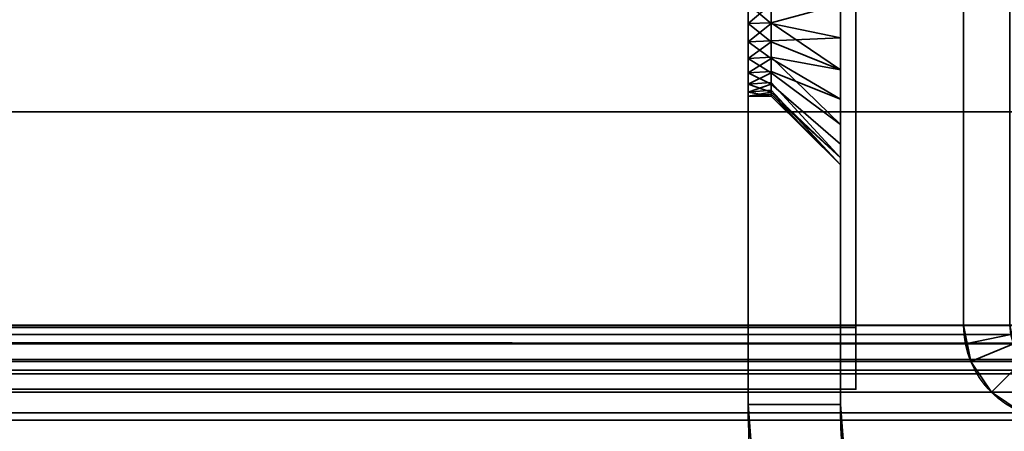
# Model space of a CAD drawing. Header units: millimetres. Extents: x -587 to 3688, y -115 to 120.
# Tile 791 of 960: x 3482 to 3514, y -50 to -37. Entities that reach past the tile are written whole.
import ezdxf

# ---------------------------------------------------------------- set-up
doc = ezdxf.new("R2010")
doc.units = ezdxf.units.MM
doc.layers.add('151', color=7, linetype='Continuous', true_color=0xffffff)

# ---------------------------------------------------------------- blocks, each defined once
blk = doc.blocks.new('UG_SURFACE_003')
at = {"layer": '151', "color": 252, "linetype": 'Continuous', "lineweight": 35}
for points in [[(3687.5, -40, 2198), (3687.5, 110, 2198), (2312.5, 110, 2198), (2312.5, -40, 2198)], [(2462.5, -40, 2048), (2462.5, 110, 2048), (3537.5, 110, 2048), (3537.5, -40, 2048)], [(3687.5, -40, 2198), (2312.5, -40, 2198), (2462.5, -40, 2048), (3537.5, -40, 2048)]]:
    blk.add_3dface(points, dxfattribs=at)
blk = doc.blocks.new('UG_SURFACE_083')
at = {"layer": '151', "color": 252, "linetype": 'Continuous', "lineweight": 35}
for points in [[(3508.5, -29.5, 1700), (3508.5, -49.5, 1700), (3505.5, -49.5, 1700), (3505.5, -31.5, 1700)], [(3505.5, -31.5, 1860), (3505.5, -49.5, 1860), (3508.5, -49.5, 1860), (3508.5, -29.5, 1860)], [(3508.5, -49.5, 1763), (3508.5, -29.5, 1763), (3508.5, -36.5, 1808.75), (3508.5, -38.635, 1809.204)], [(3508.5, -29.5, 1763), (3508.5, -49.5, 1763), (3508.5, -37.592, 1751.135), (3508.5, -36.5, 1751.25)], [(3508.5, -49.5, 1700), (3508.5, -29.5, 1700), (3508.5, -29.5, 1707.832), (3508.5, -30.402, 1708.487)], [(3508.5, -29.586, 1852.247), (3508.5, -29.5, 1852.286), (3508.5, -29.5, 1860), (3508.5, -49.5, 1860)], [(3508.5, -49.5, 1860), (3508.5, -31.047, 1850.625), (3508.5, -29.586, 1852.247)], [(3508.5, -30.402, 1844.487), (3508.5, -37.592, 1819.135), (3508.5, -36.5, 1819.25)], [(3508.5, -30.402, 1844.487), (3508.5, -49.5, 1823), (3508.5, -39.586, 1818.247), (3508.5, -37.592, 1819.135)], [(3508.5, -49.5, 1823), (3508.5, -30.402, 1844.487), (3508.5, -31.493, 1846.378)], [(3508.5, -49.5, 1700), (3508.5, -30.402, 1708.487), (3508.5, -31.493, 1710.378)], [(3508.5, -31.721, 1848.549), (3508.5, -31.047, 1850.625), (3508.5, -49.5, 1860)], [(3505.5, -31.5, 1700), (3505.5, -49.5, 1700), (3505.5, -37.124, 1743.066), (3505.5, -35.876, 1743.066)], [(3505.5, -36.5, 1749), (3505.5, -37.72, 1748.741), (3505.5, -49.5, 1763), (3505.5, -31.5, 1763)], [(3505.5, -31.5, 1763), (3505.5, -49.5, 1763), (3505.5, -37.124, 1811.066), (3505.5, -35.876, 1811.066)], [(3505.5, -36.5, 1817), (3505.5, -37.72, 1816.741), (3505.5, -49.5, 1860), (3505.5, -31.5, 1860)], [(3508.5, -31.493, 1846.378), (3508.5, -31.721, 1848.549), (3508.5, -49.5, 1860), (3508.5, -49.5, 1823)], [(3508.5, -31.493, 1710.378), (3508.5, -36.5, 1740.75), (3508.5, -38.635, 1741.204), (3508.5, -49.5, 1700)], [(3505.5, -35.876, 1743.066), (3505.5, -37.124, 1743.066), (3506.25, -36.5, 1743)], [(3505.5, -35.876, 1811.066), (3505.5, -37.124, 1811.066), (3506.25, -36.5, 1811)], [(3505.5, -36.5, 1749), (3506.25, -36.5, 1749), (3506.25, -37.124, 1748.934)], [(3506.25, -37.124, 1748.934), (3505.5, -37.72, 1748.741), (3505.5, -36.5, 1749)], [(3505.5, -37.124, 1743.066), (3506.25, -37.11, 1743.13), (3506.25, -36.5, 1743)], [(3505.5, -36.5, 1817), (3506.25, -36.5, 1817), (3506.25, -37.124, 1816.934)], [(3506.25, -37.124, 1816.934), (3505.5, -37.72, 1816.741), (3505.5, -36.5, 1817)], [(3505.5, -37.124, 1811.066), (3506.25, -37.11, 1811.13), (3506.25, -36.5, 1811)], [(3508.5, -36.5, 1751.25), (3508.5, -37.592, 1751.135), (3506.25, -37.124, 1748.934), (3506.25, -36.5, 1749)], [(3508.5, -38.635, 1741.204), (3508.5, -36.5, 1740.75), (3506.25, -36.5, 1743), (3506.25, -37.11, 1743.13)], [(3508.5, -36.5, 1819.25), (3508.5, -37.592, 1819.135), (3506.25, -37.124, 1816.934), (3506.25, -36.5, 1817)], [(3508.5, -38.635, 1809.204), (3508.5, -36.5, 1808.75), (3506.25, -36.5, 1811), (3506.25, -37.11, 1811.13)], [(3506.25, -37.72, 1743.259), (3506.25, -37.11, 1743.13), (3505.5, -37.124, 1743.066)], [(3506.25, -37.72, 1811.259), (3506.25, -37.11, 1811.13), (3505.5, -37.124, 1811.066)], [(3506.25, -37.72, 1743.259), (3505.5, -37.124, 1743.066), (3505.5, -38.263, 1743.573)], [(3506.25, -37.124, 1748.934), (3506.25, -37.694, 1748.681), (3505.5, -37.72, 1748.741)], [(3505.5, -49.5, 1700), (3505.5, -38.263, 1743.573), (3505.5, -37.124, 1743.066)], [(3505.5, -49.5, 1763), (3505.5, -38.263, 1811.573), (3505.5, -37.124, 1811.066)], [(3505.5, -37.124, 1811.066), (3505.5, -38.263, 1811.573), (3506.25, -37.72, 1811.259)], [(3506.25, -37.124, 1816.934), (3506.25, -37.694, 1816.681), (3505.5, -37.72, 1816.741)], [(3506.25, -37.11, 1743.13), (3506.25, -37.72, 1743.259), (3508.5, -38.635, 1741.204)], [(3506.25, -37.11, 1811.13), (3506.25, -37.72, 1811.259), (3508.5, -38.635, 1809.204)], [(3506.25, -37.694, 1748.681), (3506.25, -37.124, 1748.934), (3508.5, -37.592, 1751.135)], [(3506.25, -37.694, 1816.681), (3506.25, -37.124, 1816.934), (3508.5, -37.592, 1819.135)], [(3505.5, -37.72, 1748.741), (3506.25, -37.694, 1748.681), (3506.25, -38.263, 1748.427)], [(3505.5, -37.72, 1816.741), (3506.25, -37.694, 1816.681), (3506.25, -38.263, 1816.427)], [(3506.25, -38.263, 1748.427), (3505.5, -38.729, 1748.007), (3505.5, -37.72, 1748.741)], [(3505.5, -38.263, 1743.573), (3506.25, -38.225, 1743.626), (3506.25, -37.72, 1743.259)], [(3505.5, -49.5, 1763), (3505.5, -37.72, 1748.741), (3505.5, -38.729, 1748.007)], [(3505.5, -49.5, 1823), (3505.5, -49.5, 1860), (3505.5, -37.72, 1816.741), (3505.5, -38.729, 1816.007)], [(3505.5, -38.729, 1816.007), (3505.5, -37.72, 1816.741), (3506.25, -38.263, 1816.427)], [(3505.5, -38.263, 1811.573), (3506.25, -38.225, 1811.626), (3506.25, -37.72, 1811.259)], [(3508.5, -37.592, 1751.135), (3508.5, -39.586, 1750.247), (3506.25, -38.263, 1748.427), (3506.25, -37.694, 1748.681)], [(3508.5, -37.592, 1819.135), (3508.5, -39.586, 1818.247), (3506.25, -38.263, 1816.427), (3506.25, -37.694, 1816.681)], [(3508.5, -38.635, 1741.204), (3506.25, -37.72, 1743.259), (3506.25, -38.225, 1743.626)], [(3508.5, -38.635, 1809.204), (3506.25, -37.72, 1811.259), (3506.25, -38.225, 1811.626)], [(3508.5, -49.5, 1763), (3508.5, -39.586, 1750.247), (3508.5, -37.592, 1751.135)], [(3506.25, -38.729, 1743.993), (3506.25, -38.225, 1743.626), (3505.5, -38.263, 1743.573)], [(3506.25, -38.729, 1811.993), (3506.25, -38.225, 1811.626), (3505.5, -38.263, 1811.573)], [(3505.5, -38.263, 1743.573), (3505.5, -39.098, 1744.5), (3506.25, -38.729, 1743.993)], [(3506.25, -38.263, 1748.427), (3506.25, -38.681, 1747.964), (3505.5, -38.729, 1748.007)], [(3505.5, -49.5, 1700), (3505.5, -49.5, 1737), (3505.5, -39.098, 1744.5), (3505.5, -38.263, 1743.573)], [(3505.5, -49.5, 1763), (3505.5, -39.098, 1812.5), (3505.5, -38.263, 1811.573)], [(3506.25, -38.729, 1811.993), (3505.5, -38.263, 1811.573), (3505.5, -39.098, 1812.5)], [(3506.25, -38.263, 1816.427), (3506.25, -38.681, 1815.964), (3505.5, -38.729, 1816.007)], [(3506.25, -38.225, 1743.626), (3506.25, -38.729, 1743.993), (3508.5, -40.402, 1742.487), (3508.5, -38.635, 1741.204)], [(3506.25, -38.225, 1811.626), (3506.25, -38.729, 1811.993), (3508.5, -40.402, 1810.487), (3508.5, -38.635, 1809.204)], [(3506.25, -38.681, 1747.964), (3506.25, -38.263, 1748.427), (3508.5, -39.586, 1750.247)], [(3506.25, -38.681, 1815.964), (3506.25, -38.263, 1816.427), (3508.5, -39.586, 1818.247)], [(3505.5, -38.729, 1748.007), (3506.25, -38.681, 1747.964), (3506.25, -39.098, 1747.5)], [(3505.5, -38.729, 1816.007), (3506.25, -38.681, 1815.964), (3506.25, -39.098, 1815.5)], [(3508.5, -39.586, 1750.247), (3508.5, -41.047, 1748.625), (3506.25, -39.098, 1747.5), (3506.25, -38.681, 1747.964)], [(3508.5, -39.586, 1818.247), (3508.5, -41.047, 1816.625), (3506.25, -39.098, 1815.5), (3506.25, -38.681, 1815.964)], [(3508.5, -38.635, 1809.204), (3508.5, -40.402, 1810.487), (3508.5, -49.5, 1763)], [(3508.5, -38.635, 1741.204), (3508.5, -40.402, 1742.487), (3508.5, -49.5, 1737), (3508.5, -49.5, 1700)], [(3506.25, -39.098, 1747.5), (3505.5, -39.353, 1746.927), (3505.5, -38.729, 1748.007)], [(3505.5, -39.098, 1744.5), (3506.25, -39.041, 1744.533), (3506.25, -38.729, 1743.993)], [(3505.5, -49.5, 1763), (3505.5, -38.729, 1748.007), (3505.5, -39.353, 1746.927)], [(3505.5, -49.5, 1823), (3505.5, -38.729, 1816.007), (3505.5, -39.353, 1814.927)], [(3506.25, -39.098, 1815.5), (3505.5, -39.353, 1814.927), (3505.5, -38.729, 1816.007)], [(3505.5, -39.098, 1812.5), (3506.25, -39.041, 1812.533), (3506.25, -38.729, 1811.993)], [(3508.5, -41.493, 1744.378), (3508.5, -40.402, 1742.487), (3506.25, -38.729, 1743.993), (3506.25, -39.041, 1744.533)], [(3508.5, -41.493, 1812.378), (3508.5, -40.402, 1810.487), (3506.25, -38.729, 1811.993), (3506.25, -39.041, 1812.533)], [(3506.25, -39.353, 1745.073), (3506.25, -39.041, 1744.533), (3505.5, -39.098, 1744.5)], [(3506.25, -39.353, 1813.073), (3506.25, -39.041, 1812.533), (3505.5, -39.098, 1812.5)], [(3505.5, -39.098, 1744.5), (3505.5, -39.484, 1745.686), (3506.25, -39.353, 1745.073)], [(3506.25, -39.098, 1747.5), (3506.25, -39.291, 1746.907), (3505.5, -39.353, 1746.927)], [(3505.5, -39.484, 1745.686), (3505.5, -39.098, 1744.5), (3505.5, -49.5, 1737)], [(3505.5, -39.484, 1813.686), (3505.5, -39.098, 1812.5), (3505.5, -49.5, 1763), (3505.5, -49.5, 1823)], [(3506.25, -39.353, 1813.073), (3505.5, -39.098, 1812.5), (3505.5, -39.484, 1813.686)], [(3506.25, -39.098, 1815.5), (3506.25, -39.291, 1814.907), (3505.5, -39.353, 1814.927)], [(3505.5, -39.353, 1746.927), (3506.25, -39.291, 1746.907), (3506.25, -39.484, 1746.314)], [(3505.5, -39.353, 1814.927), (3506.25, -39.291, 1814.907), (3506.25, -39.484, 1814.314)], [(3506.25, -39.041, 1744.533), (3506.25, -39.353, 1745.073), (3508.5, -41.493, 1744.378)], [(3506.25, -39.041, 1812.533), (3506.25, -39.353, 1813.073), (3508.5, -41.493, 1812.378)], [(3506.25, -39.291, 1746.907), (3506.25, -39.098, 1747.5), (3508.5, -41.047, 1748.625), (3508.5, -41.721, 1746.549)], [(3506.25, -39.291, 1814.907), (3506.25, -39.098, 1815.5), (3508.5, -41.047, 1816.625), (3508.5, -41.721, 1814.549)], [(3508.5, -41.721, 1746.549), (3506.25, -39.484, 1746.314), (3506.25, -39.291, 1746.907)], [(3508.5, -41.721, 1814.549), (3506.25, -39.484, 1814.314), (3506.25, -39.291, 1814.907)], [(3506.25, -39.484, 1746.314), (3505.5, -39.5, 1746), (3505.5, -39.353, 1746.927)], [(3505.5, -39.484, 1745.686), (3506.25, -39.418, 1745.693), (3506.25, -39.353, 1745.073)], [(3505.5, -39.353, 1814.927), (3505.5, -39.5, 1814), (3505.5, -49.5, 1823)], [(3505.5, -39.353, 1746.927), (3505.5, -39.5, 1746), (3505.5, -49.5, 1737), (3505.5, -49.5, 1763)], [(3506.25, -39.484, 1814.314), (3505.5, -39.5, 1814), (3505.5, -39.353, 1814.927)], [(3505.5, -39.484, 1813.686), (3506.25, -39.418, 1813.693), (3506.25, -39.353, 1813.073)], [(3506.25, -39.418, 1745.693), (3505.5, -39.484, 1745.686), (3505.5, -39.5, 1746)], [(3505.5, -39.5, 1746), (3506.25, -39.484, 1746.314), (3506.25, -39.418, 1745.693)], [(3506.25, -39.418, 1813.693), (3505.5, -39.484, 1813.686), (3505.5, -39.5, 1814)], [(3505.5, -39.5, 1814), (3506.25, -39.484, 1814.314), (3506.25, -39.418, 1813.693)], [(3505.5, -49.5, 1737), (3505.5, -39.5, 1746), (3505.5, -39.484, 1745.686)], [(3505.5, -49.5, 1823), (3505.5, -39.5, 1814), (3505.5, -39.484, 1813.686)], [(3508.5, -41.493, 1744.378), (3506.25, -39.353, 1745.073), (3506.25, -39.418, 1745.693)], [(3508.5, -41.493, 1812.378), (3506.25, -39.353, 1813.073), (3506.25, -39.418, 1813.693)], [(3506.25, -39.418, 1745.693), (3506.25, -39.484, 1746.314), (3508.5, -41.721, 1746.549), (3508.5, -41.493, 1744.378)], [(3506.25, -39.418, 1813.693), (3506.25, -39.484, 1814.314), (3508.5, -41.721, 1814.549), (3508.5, -41.493, 1812.378)], [(3508.5, -49.5, 1823), (3508.5, -41.047, 1816.625), (3508.5, -39.586, 1818.247)], [(3508.5, -49.5, 1763), (3508.5, -41.047, 1748.625), (3508.5, -39.586, 1750.247)], [(3508.5, -49.5, 1763), (3508.5, -40.402, 1810.487), (3508.5, -41.493, 1812.378)], [(3508.5, -49.5, 1737), (3508.5, -40.402, 1742.487), (3508.5, -41.493, 1744.378)], [(3508.5, -41.721, 1814.549), (3508.5, -41.047, 1816.625), (3508.5, -49.5, 1823)], [(3508.5, -41.721, 1746.549), (3508.5, -41.047, 1748.625), (3508.5, -49.5, 1763), (3508.5, -49.5, 1737)], [(3508.5, -41.493, 1812.378), (3508.5, -41.721, 1814.549), (3508.5, -49.5, 1823), (3508.5, -49.5, 1763)], [(3508.5, -41.493, 1744.378), (3508.5, -41.721, 1746.549), (3508.5, -49.5, 1737)], [(3505.5, -49.5, 1737), (3505.5, -49.5, 1700), (3505.759, -52.943, 1700), (3505.759, -52.943, 1737)], [(3508.5, -49.5, 1700), (3508.725, -52.494, 1700), (3505.759, -52.943, 1700), (3505.5, -49.5, 1700)], [(3508.725, -52.494, 1737), (3508.5, -49.5, 1737), (3505.5, -49.5, 1737), (3505.759, -52.943, 1737)], [(3505.5, -49.5, 1763), (3505.5, -49.5, 1737), (3508.5, -49.5, 1737), (3508.5, -49.5, 1763)], [(3508.5, -49.5, 1763), (3508.5, -49.5, 1823), (3505.5, -49.5, 1823), (3505.5, -49.5, 1763)], [(3505.5, -49.5, 1860), (3505.5, -49.5, 1823), (3505.759, -52.943, 1823), (3505.759, -52.943, 1860)], [(3505.5, -49.5, 1860), (3505.759, -52.943, 1860), (3508.725, -52.494, 1860), (3508.5, -49.5, 1860)], [(3505.759, -52.943, 1823), (3505.5, -49.5, 1823), (3508.5, -49.5, 1823), (3508.725, -52.494, 1823)], [(3508.725, -52.494, 1737), (3508.725, -52.494, 1700), (3508.5, -49.5, 1700), (3508.5, -49.5, 1737)], [(3508.725, -52.494, 1860), (3508.725, -52.494, 1823), (3508.5, -49.5, 1823), (3508.5, -49.5, 1860)]]:
    blk.add_3dface(points, dxfattribs=at)
blk = doc.blocks.new('UG_SURFACE_085')
at = {"layer": '151', "color": 252, "linetype": 'Continuous', "lineweight": 35}
for points in [[(3508.5, -29.5, 265), (3508.5, -49.5, 265), (3505.5, -49.5, 265), (3505.5, -31.5, 265)], [(3505.5, -31.5, 425), (3505.5, -49.5, 425), (3508.5, -49.5, 425), (3508.5, -29.5, 425)], [(3508.5, -36.5, 373.75), (3508.5, -38.635, 374.204), (3508.5, -49.5, 328), (3508.5, -29.5, 328)], [(3508.5, -29.586, 417.247), (3508.5, -29.5, 417.286), (3508.5, -29.5, 425), (3508.5, -49.5, 425)], [(3508.5, -29.5, 328), (3508.5, -49.5, 328), (3508.5, -37.592, 316.135), (3508.5, -36.5, 316.25)], [(3508.5, -49.5, 265), (3508.5, -29.5, 265), (3508.5, -29.5, 272.832), (3508.5, -30.402, 273.487)], [(3508.5, -49.5, 425), (3508.5, -31.047, 415.625), (3508.5, -29.586, 417.247)], [(3508.5, -30.402, 409.487), (3508.5, -37.592, 384.135), (3508.5, -36.5, 384.25)], [(3508.5, -49.5, 425), (3508.5, -39.586, 383.247), (3508.5, -30.402, 409.487), (3508.5, -31.493, 411.378)], [(3508.5, -30.402, 409.487), (3508.5, -39.586, 383.247), (3508.5, -37.592, 384.135)], [(3508.5, -49.5, 265), (3508.5, -30.402, 273.487), (3508.5, -31.493, 275.378)], [(3508.5, -49.5, 425), (3508.5, -31.721, 413.549), (3508.5, -31.047, 415.625)], [(3508.5, -38.635, 306.204), (3508.5, -49.5, 265), (3508.5, -31.721, 277.549), (3508.5, -31.047, 279.625)], [(3508.5, -36.5, 305.75), (3508.5, -38.635, 306.204), (3508.5, -31.047, 279.625)], [(3505.5, -31.5, 265), (3505.5, -49.5, 265), (3505.5, -37.124, 308.066), (3505.5, -35.876, 308.066)], [(3505.5, -36.5, 314), (3505.5, -37.72, 313.741), (3505.5, -49.5, 328), (3505.5, -31.5, 328)], [(3505.5, -31.5, 328), (3505.5, -49.5, 328), (3505.5, -37.124, 376.066), (3505.5, -35.876, 376.066)], [(3505.5, -36.5, 382), (3505.5, -37.72, 381.741), (3505.5, -49.5, 425), (3505.5, -31.5, 425)], [(3508.5, -31.493, 411.378), (3508.5, -31.721, 413.549), (3508.5, -49.5, 425)], [(3508.5, -31.493, 275.378), (3508.5, -31.721, 277.549), (3508.5, -49.5, 265)], [(3506.25, -36.5, 308), (3505.5, -35.876, 308.066), (3505.5, -37.124, 308.066)], [(3505.5, -35.876, 376.066), (3505.5, -37.124, 376.066), (3506.25, -36.5, 376)], [(3505.5, -36.5, 314), (3506.25, -36.5, 314), (3506.25, -37.124, 313.934)], [(3506.25, -37.124, 313.934), (3505.5, -37.72, 313.741), (3505.5, -36.5, 314)], [(3505.5, -37.124, 308.066), (3506.25, -37.11, 308.13), (3506.25, -36.5, 308)], [(3505.5, -36.5, 382), (3506.25, -36.5, 382), (3506.25, -37.124, 381.934)], [(3506.25, -37.124, 381.934), (3505.5, -37.72, 381.741), (3505.5, -36.5, 382)], [(3505.5, -37.124, 376.066), (3506.25, -37.11, 376.13), (3506.25, -36.5, 376)], [(3508.5, -36.5, 316.25), (3508.5, -37.592, 316.135), (3506.25, -37.124, 313.934), (3506.25, -36.5, 314)], [(3508.5, -36.5, 305.75), (3506.25, -36.5, 308), (3506.25, -37.11, 308.13)], [(3506.25, -37.11, 308.13), (3506.25, -37.72, 308.259), (3508.5, -38.635, 306.204), (3508.5, -36.5, 305.75)], [(3508.5, -36.5, 384.25), (3508.5, -37.592, 384.135), (3506.25, -37.124, 381.934), (3506.25, -36.5, 382)], [(3508.5, -36.5, 373.75), (3506.25, -36.5, 376), (3506.25, -37.11, 376.13)], [(3506.25, -37.11, 376.13), (3506.25, -37.72, 376.259), (3508.5, -38.635, 374.204), (3508.5, -36.5, 373.75)], [(3506.25, -37.72, 308.259), (3506.25, -37.11, 308.13), (3505.5, -37.124, 308.066)], [(3506.25, -37.72, 376.259), (3506.25, -37.11, 376.13), (3505.5, -37.124, 376.066)], [(3505.5, -37.124, 308.066), (3505.5, -38.263, 308.573), (3506.25, -37.72, 308.259)], [(3506.25, -37.124, 313.934), (3506.25, -37.694, 313.681), (3505.5, -37.72, 313.741)], [(3505.5, -49.5, 265), (3505.5, -38.263, 308.573), (3505.5, -37.124, 308.066)], [(3505.5, -49.5, 328), (3505.5, -38.263, 376.573), (3505.5, -37.124, 376.066)], [(3505.5, -37.124, 376.066), (3505.5, -38.263, 376.573), (3506.25, -37.72, 376.259)], [(3506.25, -37.124, 381.934), (3506.25, -37.694, 381.681), (3505.5, -37.72, 381.741)], [(3506.25, -37.694, 313.681), (3506.25, -37.124, 313.934), (3508.5, -37.592, 316.135)], [(3506.25, -37.694, 381.681), (3506.25, -37.124, 381.934), (3508.5, -37.592, 384.135)], [(3505.5, -37.72, 313.741), (3506.25, -37.694, 313.681), (3506.25, -38.263, 313.427)], [(3505.5, -37.72, 381.741), (3506.25, -37.694, 381.681), (3506.25, -38.263, 381.427)], [(3506.25, -38.263, 313.427), (3505.5, -38.729, 313.007), (3505.5, -37.72, 313.741)], [(3505.5, -38.263, 308.573), (3506.25, -38.225, 308.626), (3506.25, -37.72, 308.259)], [(3505.5, -49.5, 328), (3505.5, -37.72, 313.741), (3505.5, -38.729, 313.007)], [(3505.5, -49.5, 388), (3505.5, -49.5, 425), (3505.5, -37.72, 381.741), (3505.5, -38.729, 381.007)], [(3505.5, -38.729, 381.007), (3505.5, -37.72, 381.741), (3506.25, -38.263, 381.427)], [(3505.5, -38.263, 376.573), (3506.25, -38.225, 376.626), (3506.25, -37.72, 376.259)], [(3508.5, -37.592, 316.135), (3508.5, -39.586, 315.247), (3506.25, -38.263, 313.427), (3506.25, -37.694, 313.681)], [(3508.5, -37.592, 384.135), (3508.5, -39.586, 383.247), (3506.25, -38.263, 381.427), (3506.25, -37.694, 381.681)], [(3508.5, -40.402, 307.487), (3508.5, -38.635, 306.204), (3506.25, -37.72, 308.259), (3506.25, -38.225, 308.626)], [(3508.5, -40.402, 375.487), (3508.5, -38.635, 374.204), (3506.25, -37.72, 376.259), (3506.25, -38.225, 376.626)], [(3508.5, -49.5, 328), (3508.5, -39.586, 315.247), (3508.5, -37.592, 316.135)], [(3506.25, -38.729, 308.993), (3506.25, -38.225, 308.626), (3505.5, -38.263, 308.573)], [(3506.25, -38.729, 376.993), (3506.25, -38.225, 376.626), (3505.5, -38.263, 376.573)], [(3505.5, -38.263, 308.573), (3505.5, -39.098, 309.5), (3506.25, -38.729, 308.993)], [(3506.25, -38.263, 313.427), (3506.25, -38.681, 312.964), (3505.5, -38.729, 313.007)], [(3505.5, -39.098, 309.5), (3505.5, -38.263, 308.573), (3505.5, -49.5, 265), (3505.5, -49.5, 302)], [(3505.5, -39.098, 377.5), (3505.5, -38.263, 376.573), (3505.5, -49.5, 328)], [(3506.25, -38.729, 376.993), (3505.5, -38.263, 376.573), (3505.5, -39.098, 377.5)], [(3506.25, -38.263, 381.427), (3506.25, -38.681, 380.964), (3505.5, -38.729, 381.007)], [(3506.25, -38.225, 308.626), (3506.25, -38.729, 308.993), (3508.5, -40.402, 307.487)], [(3506.25, -38.225, 376.626), (3506.25, -38.729, 376.993), (3508.5, -40.402, 375.487)], [(3506.25, -38.681, 312.964), (3506.25, -38.263, 313.427), (3508.5, -39.586, 315.247)], [(3506.25, -38.681, 380.964), (3506.25, -38.263, 381.427), (3508.5, -39.586, 383.247)], [(3505.5, -38.729, 313.007), (3506.25, -38.681, 312.964), (3506.25, -39.098, 312.5)], [(3505.5, -38.729, 381.007), (3506.25, -38.681, 380.964), (3506.25, -39.098, 380.5)], [(3508.5, -39.586, 315.247), (3508.5, -41.047, 313.625), (3506.25, -39.098, 312.5), (3506.25, -38.681, 312.964)], [(3508.5, -39.586, 383.247), (3508.5, -41.047, 381.625), (3506.25, -39.098, 380.5), (3506.25, -38.681, 380.964)], [(3508.5, -49.5, 328), (3508.5, -38.635, 374.204), (3508.5, -40.402, 375.487)], [(3508.5, -49.5, 302), (3508.5, -49.5, 265), (3508.5, -38.635, 306.204), (3508.5, -40.402, 307.487)], [(3505.5, -39.353, 311.927), (3505.5, -38.729, 313.007), (3506.25, -39.098, 312.5)], [(3505.5, -39.098, 309.5), (3506.25, -39.041, 309.533), (3506.25, -38.729, 308.993)], [(3505.5, -49.5, 328), (3505.5, -38.729, 313.007), (3505.5, -39.353, 311.927)], [(3505.5, -49.5, 388), (3505.5, -38.729, 381.007), (3505.5, -39.353, 379.927)], [(3506.25, -39.098, 380.5), (3505.5, -39.353, 379.927), (3505.5, -38.729, 381.007)], [(3505.5, -39.098, 377.5), (3506.25, -39.041, 377.533), (3506.25, -38.729, 376.993)], [(3508.5, -41.493, 309.378), (3508.5, -40.402, 307.487), (3506.25, -38.729, 308.993), (3506.25, -39.041, 309.533)], [(3508.5, -41.493, 377.378), (3508.5, -40.402, 375.487), (3506.25, -38.729, 376.993), (3506.25, -39.041, 377.533)], [(3506.25, -39.353, 310.073), (3506.25, -39.041, 309.533), (3505.5, -39.098, 309.5)], [(3506.25, -39.353, 378.073), (3506.25, -39.041, 377.533), (3505.5, -39.098, 377.5)], [(3506.25, -39.353, 310.073), (3505.5, -39.098, 309.5), (3505.5, -39.484, 310.686)], [(3506.25, -39.098, 312.5), (3506.25, -39.291, 311.907), (3505.5, -39.353, 311.927)], [(3505.5, -39.484, 310.686), (3505.5, -39.098, 309.5), (3505.5, -49.5, 302)], [(3505.5, -39.484, 378.686), (3505.5, -39.098, 377.5), (3505.5, -49.5, 328), (3505.5, -49.5, 388)], [(3505.5, -39.098, 377.5), (3505.5, -39.484, 378.686), (3506.25, -39.353, 378.073)], [(3506.25, -39.098, 380.5), (3506.25, -39.291, 379.907), (3505.5, -39.353, 379.927)], [(3505.5, -39.353, 311.927), (3506.25, -39.291, 311.907), (3506.25, -39.484, 311.314)], [(3505.5, -39.353, 379.927), (3506.25, -39.291, 379.907), (3506.25, -39.484, 379.314)], [(3506.25, -39.041, 309.533), (3506.25, -39.353, 310.073), (3508.5, -41.493, 309.378)], [(3506.25, -39.041, 377.533), (3506.25, -39.353, 378.073), (3508.5, -41.493, 377.378)], [(3506.25, -39.291, 311.907), (3506.25, -39.098, 312.5), (3508.5, -41.047, 313.625), (3508.5, -41.721, 311.549)], [(3506.25, -39.291, 379.907), (3506.25, -39.098, 380.5), (3508.5, -41.047, 381.625), (3508.5, -41.721, 379.549)], [(3508.5, -41.721, 311.549), (3506.25, -39.484, 311.314), (3506.25, -39.291, 311.907)], [(3508.5, -41.721, 379.549), (3506.25, -39.484, 379.314), (3506.25, -39.291, 379.907)], [(3506.25, -39.484, 311.314), (3505.5, -39.5, 311), (3505.5, -39.353, 311.927)], [(3505.5, -39.484, 310.686), (3506.25, -39.418, 310.693), (3506.25, -39.353, 310.073)], [(3505.5, -39.353, 379.927), (3505.5, -39.5, 379), (3505.5, -49.5, 388)], [(3505.5, -39.353, 311.927), (3505.5, -39.5, 311), (3505.5, -49.5, 302), (3505.5, -49.5, 328)], [(3506.25, -39.484, 379.314), (3505.5, -39.5, 379), (3505.5, -39.353, 379.927)], [(3505.5, -39.484, 378.686), (3506.25, -39.418, 378.693), (3506.25, -39.353, 378.073)], [(3506.25, -39.418, 310.693), (3505.5, -39.484, 310.686), (3505.5, -39.5, 311)], [(3505.5, -39.5, 311), (3506.25, -39.484, 311.314), (3506.25, -39.418, 310.693)], [(3506.25, -39.418, 378.693), (3505.5, -39.484, 378.686), (3505.5, -39.5, 379)], [(3505.5, -39.5, 379), (3506.25, -39.484, 379.314), (3506.25, -39.418, 378.693)], [(3505.5, -49.5, 302), (3505.5, -39.5, 311), (3505.5, -39.484, 310.686)], [(3505.5, -49.5, 388), (3505.5, -39.5, 379), (3505.5, -39.484, 378.686)], [(3508.5, -41.721, 311.549), (3508.5, -41.493, 309.378), (3506.25, -39.353, 310.073), (3506.25, -39.418, 310.693)], [(3508.5, -41.721, 379.549), (3508.5, -41.493, 377.378), (3506.25, -39.353, 378.073), (3506.25, -39.418, 378.693)], [(3506.25, -39.418, 310.693), (3506.25, -39.484, 311.314), (3508.5, -41.721, 311.549)], [(3506.25, -39.418, 378.693), (3506.25, -39.484, 379.314), (3508.5, -41.721, 379.549)], [(3508.5, -41.047, 381.625), (3508.5, -39.586, 383.247), (3508.5, -49.5, 425), (3508.5, -49.5, 388)], [(3508.5, -41.047, 313.625), (3508.5, -39.586, 315.247), (3508.5, -49.5, 328)], [(3508.5, -49.5, 328), (3508.5, -40.402, 375.487), (3508.5, -41.493, 377.378)], [(3508.5, -49.5, 302), (3508.5, -40.402, 307.487), (3508.5, -41.493, 309.378)], [(3508.5, -49.5, 388), (3508.5, -41.721, 379.549), (3508.5, -41.047, 381.625)], [(3508.5, -49.5, 328), (3508.5, -49.5, 302), (3508.5, -41.721, 311.549), (3508.5, -41.047, 313.625)], [(3508.5, -41.493, 377.378), (3508.5, -41.721, 379.549), (3508.5, -49.5, 388), (3508.5, -49.5, 328)], [(3508.5, -41.493, 309.378), (3508.5, -41.721, 311.549), (3508.5, -49.5, 302)], [(3505.5, -49.5, 302), (3505.5, -49.5, 265), (3505.759, -52.943, 265), (3505.759, -52.943, 302)], [(3508.5, -49.5, 265), (3508.725, -52.494, 265), (3505.759, -52.943, 265), (3505.5, -49.5, 265)], [(3508.725, -52.494, 302), (3508.5, -49.5, 302), (3505.5, -49.5, 302), (3505.759, -52.943, 302)], [(3505.5, -49.5, 328), (3505.5, -49.5, 302), (3508.5, -49.5, 302), (3508.5, -49.5, 328)], [(3508.5, -49.5, 328), (3508.5, -49.5, 388), (3505.5, -49.5, 388), (3505.5, -49.5, 328)], [(3505.5, -49.5, 425), (3505.5, -49.5, 388), (3505.759, -52.943, 388), (3505.759, -52.943, 425)], [(3505.5, -49.5, 425), (3505.759, -52.943, 425), (3508.725, -52.494, 425), (3508.5, -49.5, 425)], [(3505.759, -52.943, 388), (3505.5, -49.5, 388), (3508.5, -49.5, 388), (3508.725, -52.494, 388)], [(3508.725, -52.494, 302), (3508.725, -52.494, 265), (3508.5, -49.5, 265), (3508.5, -49.5, 302)], [(3508.725, -52.494, 425), (3508.725, -52.494, 388), (3508.5, -49.5, 388), (3508.5, -49.5, 425)]]:
    blk.add_3dface(points, dxfattribs=at)
blk = doc.blocks.new('UG_SURFACE_087')
at = {"layer": '151', "color": 43, "linetype": 'Continuous', "lineweight": 35}
for points in [[(2491, 0, 2017), (2491, -49, 2017), (3509, -49, 2017), (3509, 0, 2017)], [(3509, 0, 2017), (3509, -49, 2017), (3509, -32, 27), (3509, -22, 27)], [(2491, -47), (2491, -2), (3509, -2), (3509, -47)], [(3509, -47), (3509, -2), (3509, -22.5, 14), (3509, -31.5, 14)], [(3509, -49, 2), (3509, -47), (3509, -31.5, 14), (3509, -31.5, 24)], [(3509, -31.5, 24), (3509, -32, 25), (3509, -49, 2)], [(3509, -32, 25), (3509, -32, 27), (3509, -49, 2017), (3509, -49, 2)], [(2491, -49, 2), (2491, -47), (3509, -47), (3509, -49, 2)], [(2556, -49, 1190), (2582, -49, 1186.5), (3509, -49, 2017), (2491, -49, 2017)], [(2582, -49, 951.5), (2556, -49, 948), (2491, -49, 2), (3509, -49, 2)], [(2582, -49, 1186.5), (2582, -49, 951.5), (3509, -49, 2), (3509, -49, 2017)]]:
    blk.add_3dface(points, dxfattribs=at)
blk = doc.blocks.new('UG_SURFACE_093')
at = {"layer": '151', "color": 252, "linetype": 'Continuous', "lineweight": 35}
for points in [[(2486, -46.92, 2022.5), (3514, -46.92, 2022.5), (3514, 13.92, 2022.5), (2486, 13.92, 2022.5)], [(2487.5, -46.92, 2021), (2487.5, 13.92, 2021), (3512.5, 13.92, 2021), (3512.5, -46.92, 2021)], [(3514, 13.92, 2022.5), (3514, -46.92, 2022.5), (3512.5, -46.92, 2021), (3512.5, 13.92, 2021)], [(2447.5, -40, 2061), (3552.5, -40, 2061), (3551, -40, 2059.5), (2449, -40, 2059.5)], [(2447.5, -40, 2061), (2447.5, -46.92, 2061), (3552.5, -46.92, 2061), (3552.5, -40, 2061)], [(2449, -40, 2059.5), (3551, -40, 2059.5), (3551, -46.92, 2059.5), (2449, -46.92, 2059.5)], [(3552.441, -47.521, 2060.941), (2447.5, -46.92, 2061), (2447.559, -47.521, 2060.941)], [(3552.441, -47.521, 2060.941), (3552.5, -46.92, 2061), (2447.5, -46.92, 2061)], [(2449.03, -47.228, 2059.47), (2449, -46.92, 2059.5), (3551, -46.92, 2059.5)], [(2449.03, -47.228, 2059.47), (3551, -46.92, 2059.5), (3550.97, -47.228, 2059.47)], [(3514.03, -47.228, 2022.53), (2486, -46.92, 2022.5), (2485.97, -47.228, 2022.53)], [(3514.03, -47.228, 2022.53), (3514, -46.92, 2022.5), (2486, -46.92, 2022.5)], [(2487.441, -47.521, 2021.059), (3512.5, -46.92, 2021), (3512.559, -47.521, 2021.059)], [(2487.441, -47.521, 2021.059), (2487.5, -46.92, 2021), (3512.5, -46.92, 2021)], [(3514, -46.92, 2022.5), (3514.03, -47.228, 2022.53), (3512.559, -47.521, 2021.059), (3512.5, -46.92, 2021)], [(3550.97, -47.228, 2059.47), (3550.88, -47.525, 2059.38), (2449.12, -47.525, 2059.38), (2449.03, -47.228, 2059.47)], [(2485.97, -47.228, 2022.53), (2485.88, -47.525, 2022.62), (3514.12, -47.525, 2022.62)], [(2485.97, -47.228, 2022.53), (3514.12, -47.525, 2022.62), (3514.03, -47.228, 2022.53)], [(3514.03, -47.228, 2022.53), (3514.12, -47.525, 2022.62), (3512.734, -48.099, 2021.235), (3512.559, -47.521, 2021.059)], [(2447.559, -47.521, 2060.941), (2447.734, -48.099, 2060.766), (3552.266, -48.099, 2060.766), (3552.441, -47.521, 2060.941)], [(3550.537, -48.037, 2059.037), (2449.463, -48.037, 2059.037), (2449.12, -47.525, 2059.38), (3550.88, -47.525, 2059.38)], [(3514.12, -47.525, 2022.62), (2485.88, -47.525, 2022.62), (2485.537, -48.037, 2022.963), (3514.463, -48.037, 2022.963)], [(3512.559, -47.521, 2021.059), (2487.266, -48.099, 2021.235), (2487.441, -47.521, 2021.059)], [(3512.559, -47.521, 2021.059), (3512.734, -48.099, 2021.235), (2487.266, -48.099, 2021.235)], [(3514.12, -47.525, 2022.62), (3514.463, -48.037, 2022.963), (3513.402, -49.098, 2021.902), (3512.734, -48.099, 2021.235)], [(3552.266, -48.099, 2060.766), (2447.734, -48.099, 2060.766), (2448.402, -49.098, 2060.098), (3551.598, -49.098, 2060.098)], [(3550.025, -48.38, 2058.525), (2449.975, -48.38, 2058.525), (2449.463, -48.037, 2059.037), (3550.537, -48.037, 2059.037)], [(3514.463, -48.037, 2022.963), (2485.537, -48.037, 2022.963), (2485.025, -48.38, 2023.475), (3514.975, -48.38, 2023.475)], [(3513.402, -49.098, 2021.902), (2486.598, -49.098, 2021.902), (2487.266, -48.099, 2021.235), (3512.734, -48.099, 2021.235)], [(3514.401, -49.766, 2022.901), (3513.402, -49.098, 2021.902), (3514.463, -48.037, 2022.963), (3514.975, -48.38, 2023.475)], [(3549.42, -48.5, 2057.92), (2450.58, -48.5, 2057.92), (2449.975, -48.38, 2058.525), (3550.025, -48.38, 2058.525)], [(2450.58, -48.5, 2057.92), (3549.42, -48.5, 2057.92), (3515.58, -48.5, 2024.08), (2484.42, -48.5, 2024.08)], [(3514.975, -48.38, 2023.475), (2485.025, -48.38, 2023.475), (2484.42, -48.5, 2024.08), (3515.58, -48.5, 2024.08)], [(3551.598, -49.098, 2060.098), (2448.402, -49.098, 2060.098), (2449.401, -49.766, 2059.099), (3550.599, -49.766, 2059.099)], [(3514.401, -49.766, 2022.901), (2485.599, -49.766, 2022.901), (2486.598, -49.098, 2021.902), (3513.402, -49.098, 2021.902)], [(3550.599, -49.766, 2059.099), (2449.401, -49.766, 2059.099), (2450.58, -50, 2057.92), (3549.42, -50, 2057.92)], [(3515.58, -50, 2024.08), (2484.42, -50, 2024.08), (2485.599, -49.766, 2022.901), (3514.401, -49.766, 2022.901)], [(2450.58, -50, 2057.92), (2484.42, -50, 2024.08), (3515.58, -50, 2024.08), (3549.42, -50, 2057.92)]]:
    blk.add_3dface(points, dxfattribs=at)
blk = doc.blocks.new('UG_SURFACE_094')
at = {"layer": '151', "color": 252, "linetype": 'Continuous', "lineweight": 35}
for points in [[(3512.5, -46.92, 2021), (3512.5, 13.92, 2021), (3512.5, 13.92, -7), (3512.5, -46.92, -7)], [(3512.5, -46.92, -7), (3512.5, 13.92, -7), (3514, 13.92, -7), (3514, -46.92, -7)], [(3512.5, 13.92, 2021), (3512.5, -46.92, 2021), (3514, -46.92, 2022.5), (3514, 13.92, 2022.5)], [(3512.559, -47.521, 2021.059), (3512.5, -46.92, -7), (3512.734, -48.099, -7)], [(3512.559, -47.521, 2021.059), (3512.5, -46.92, 2021), (3512.5, -46.92, -7)], [(3514, -46.92, -7), (3514.12, -47.525, -7), (3512.734, -48.099, -7), (3512.5, -46.92, -7)], [(3512.5, -46.92, 2021), (3512.559, -47.521, 2021.059), (3514.03, -47.228, 2022.53), (3514, -46.92, 2022.5)], [(3512.559, -47.521, 2021.059), (3512.734, -48.099, 2021.235), (3514.12, -47.525, 2022.62), (3514.03, -47.228, 2022.53)], [(3512.734, -48.099, -7), (3512.734, -48.099, 2021.235), (3512.559, -47.521, 2021.059)], [(3514.12, -47.525, -7), (3514.463, -48.037, -7), (3513.402, -49.098, -7), (3512.734, -48.099, -7)], [(3512.734, -48.099, 2021.235), (3513.402, -49.098, 2021.902), (3514.463, -48.037, 2022.963), (3514.12, -47.525, 2022.62)], [(3512.734, -48.099, 2021.235), (3512.734, -48.099, -7), (3513.402, -49.098, -7), (3513.402, -49.098, 2021.902)], [(3514.401, -49.766, -7), (3513.402, -49.098, -7), (3514.463, -48.037, -7), (3514.975, -48.38, -7)], [(3514.975, -48.38, 2023.475), (3514.463, -48.037, 2022.963), (3513.402, -49.098, 2021.902), (3514.401, -49.766, 2022.901)], [(3513.402, -49.098, 2021.902), (3513.402, -49.098, -7), (3514.401, -49.766, -7), (3514.401, -49.766, 2022.901)]]:
    blk.add_3dface(points, dxfattribs=at)

msp = doc.modelspace()

# ---------------------------------------------------------------- linework, layer by layer
at = {"layer": '151', "color": 252, "linetype": 'Continuous', "lineweight": -3, "true_color": 0x939598}
for p, q in [((3512.5, -46.92, 2021), (3512.5, 13.92, 2021)), ((3512.5, -46.92, -7), (3512.5, 13.92, -7)), ((3512.5, -46.92, 2021), (3512.5, 13.92, 2021)), ((3509, 0, 2017), (3509, -49, 2017)), ((3509, -2), (3509, -47)), ((3505.5, -26.5, 1700), (3505.5, -49.5, 1700)), ((3505.5, -26.5, 1860), (3505.5, -49.5, 1860)), ((3505.5, -26.5, 425), (3505.5, -49.5, 425)), ((3505.5, -26.5, 265), (3505.5, -49.5, 265)), ((3508.5, -26.5, 1700), (3508.5, -49.5, 1700)), ((3508.5, -26.5, 1860), (3508.5, -49.5, 1860)), ((3508.5, -26.5, 425), (3508.5, -49.5, 425)), ((3508.5, -26.5, 265), (3508.5, -49.5, 265)), ((2312.5, -40, 2198), (3687.5, -40, 2198)), ((3552.5, -40, 2061), (2447.5, -40, 2061)), ((3551, -40, 2059.5), (2449, -40, 2059.5)), ((3537.5, -40, 2048), (2462.5, -40, 2048)), ((3552.5, -46.92, 2061), (2447.5, -46.92, 2061)), ((3551, -46.92, 2059.5), (2449, -46.92, 2059.5)), ((3514, -46.92, 2022.5), (2486, -46.92, 2022.5)), ((3512.5, -46.92, 2021), (2487.5, -46.92, 2021)), ((2491, -47), (3509, -47)), ((3509, -47), (3509, -49, 2)), ((3512.5, -46.92, -7), (3512.5, -46.92, 2021)), ((3549.42, -48.5, 2057.92), (2450.58, -48.5, 2057.92)), ((3515.58, -48.5, 2024.08), (2484.42, -48.5, 2024.08)), ((2491, -49, 2017), (3509, -49, 2017)), ((3509, -49, 2), (2491, -49, 2)), ((3509, -49, 2017), (3509, -49, 2)), ((3505.5, -49.5, 1737), (3508.5, -49.5, 1737)), ((3505.5, -49.5, 1737), (3505.5, -49.5, 1823)), ((3505.5, -49.5, 1823), (3505.5, -49.5, 1860)), ((3505.5, -49.5, 1823), (3508.5, -49.5, 1823)), ((3505.5, -49.5, 1700), (3505.5, -49.5, 1737)), ((3505.5, -49.5, 388), (3505.5, -49.5, 425)), ((3505.5, -49.5, 388), (3508.5, -49.5, 388)), ((3505.5, -49.5, 302), (3508.5, -49.5, 302)), ((3505.5, -49.5, 302), (3505.5, -49.5, 388)), ((3505.5, -49.5, 265), (3505.5, -49.5, 302)), ((3508.5, -49.5, 1700), (3508.5, -49.5, 1737)), ((3508.5, -49.5, 1737), (3508.5, -49.5, 1823)), ((3508.5, -49.5, 1823), (3508.5, -49.5, 1860)), ((3508.5, -49.5, 388), (3508.5, -49.5, 425)), ((3508.5, -49.5, 265), (3508.5, -49.5, 302)), ((3508.5, -49.5, 302), (3508.5, -49.5, 388)), ((3549.42, -50, 2057.92), (2450.58, -50, 2057.92)), ((3515.58, -50, 2024.08), (2484.42, -50, 2024.08))]:
    msp.add_line(p, q, dxfattribs=at)
at = {"layer": '151', "color": 252, "linetype": 'Continuous', "lineweight": -3, "true_color": 0x939598, "extrusion": (-1, 0, 0)}
for centre, radius in [((36.5, 1746, -3508.5), 5.25), ((36.5, 1814, -3508.5), 5.25), ((36.5, 311, -3508.5), 5.25), ((36.5, 379, -3508.5), 5.25), ((36.5, 1814, -3505.5), 3), ((36.5, 1746, -3505.5), 3), ((36.5, 311, -3505.5), 3), ((36.5, 379, -3505.5), 3)]:
    msp.add_circle(centre, radius, dxfattribs=at)
at = {"layer": '151', "color": 252, "linetype": 'Continuous', "lineweight": -3, "true_color": 0x939598, "extrusion": (1, 0, 0)}
for centre in [(-36.5, 1746, 3506.25), (-36.5, 1814, 3506.25), (-36.5, 311, 3506.25), (-36.5, 379, 3506.25)]:
    msp.add_circle(centre, 3, dxfattribs=at)
at = {"layer": '151', "color": 252, "linetype": 'Continuous', "lineweight": -3, "true_color": 0x939598, "extrusion": (0, 0, -1)}
for centre, radius, start, end in [((-3515.58, -46.92, 7), 3.08, 270, 0), ((-3528.5, -49.5, -1737), 23, 351.3918, 0), ((-3528.5, -49.5, -1823), 23, 351.3918, 0), ((-3528.5, -49.5, -388), 23, 351.3918, 0), ((-3528.5, -49.5, -302), 23, 351.3918, 0), ((-3528.5, -49.5, -1737), 20, 351.3918, 360), ((-3528.5, -49.5, -1823), 20, 351.3918, 360), ((-3528.5, -49.5, -302), 20, 351.3918, 360), ((-3528.5, -49.5, -388), 20, 351.3918, 360)]:
    msp.add_arc(centre, radius, start, end, dxfattribs=at)
at = {"layer": '151', "color": 252, "linetype": 'Continuous', "lineweight": -3, "true_color": 0x939598}
for centre, radius in [((3528.5, -49.5, 1860), 23), ((3528.5, -49.5, 1700), 23), ((3528.5, -49.5, 265), 23), ((3528.5, -49.5, 425), 23), ((3528.5, -49.5, 1860), 20), ((3528.5, -49.5, 1700), 20), ((3528.5, -49.5, 425), 20), ((3528.5, -49.5, 265), 20)]:
    msp.add_arc(centre, radius, 180, 188.6082, dxfattribs=at)
at = {"layer": '151', "color": 252, "linetype": 'Continuous', "lineweight": -3, "true_color": 0x939598, "extrusion": (0.707107, 6.12323e-17, -0.707107)}
for major_axis, start_param, end_param in [((-3.08, 0, -3.08), 4.712389, 6.283185), ((3.08, 0, 3.08), 1.570796, 3.141593)]:
    msp.add_ellipse((3515.58, -46.92, 2024.08), major_axis=major_axis, ratio=0.707107, start_param=start_param, end_param=end_param, dxfattribs=at)

# ---------------------------------------------------------------- block references
at = {"layer": '151', "color": 252, "linetype": 'Continuous', "lineweight": -3, "true_color": 0x939598}
for name in ['UG_SURFACE_093', 'UG_SURFACE_094', 'UG_SURFACE_003', 'UG_SURFACE_087', 'UG_SURFACE_083', 'UG_SURFACE_085']:
    msp.add_blockref(name, (0, 0), dxfattribs=at)

doc.saveas('drawing.dxf')
